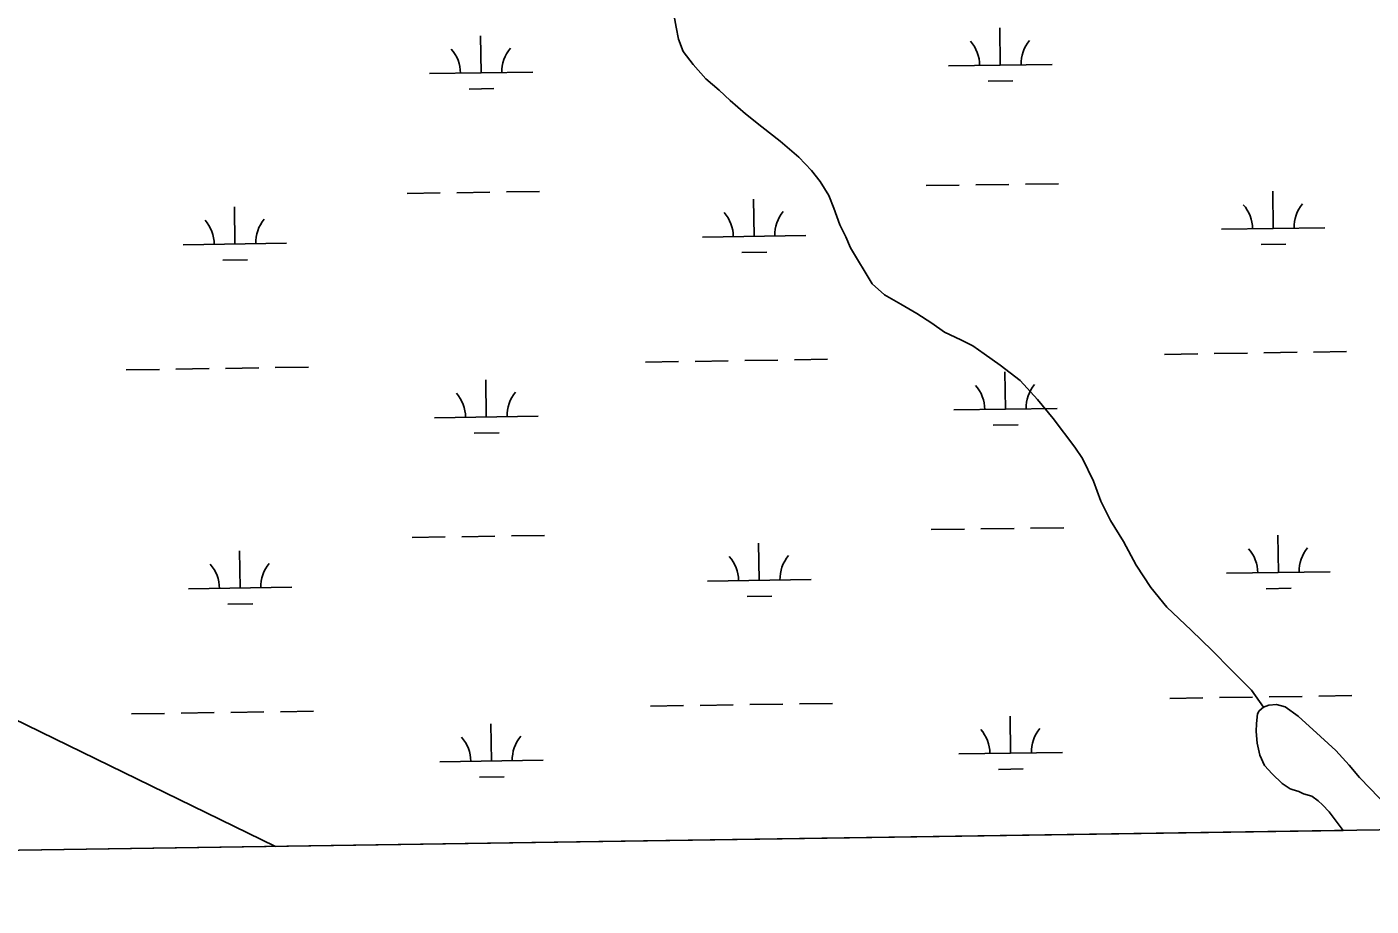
# Model space of a CAD drawing. Extents: x 3807117 to 3845308, y 337856 to 363736.
# Drawn here: x 3814976 to 3816275, y 343281 to 344132 of the extents above; entities that cross this region are included whole.
import ezdxf

# ---------------------------------------------------------------- set-up
doc = ezdxf.new("R2010")
doc.units = 0
for name, color, linetype in [('V-GRID-FRAM', 7, 'Continuous'), ('V-TOPO-SHOR', 7, 'Continuous'), ('V-UTIL-LINE', 7, 'Continuous'), ('V-WETL-SWMP', 7, 'Continuous')]:
    doc.layers.add(name, color=color, linetype=linetype)

msp = doc.modelspace()

# ---------------------------------------------------------------- linework, layer by layer
at = {"layer": 'V-GRID-FRAM'}
msp.add_lwpolyline([(3811100.6, 361461.9), (3842914.2, 361938.5), (3843194.5, 343758.3), (3811365, 343281.4), (3811100.6, 361461.9)], dxfattribs=at)
at = {"layer": 'V-TOPO-SHOR'}
for points in [[(3815601.4, 344142), (3815603.4, 344131.3), (3815605.6, 344119.6), (3815610.1, 344107.8), (3815619.6, 344095), (3815631.9, 344081.3), (3815644.7, 344070.2), (3815655.6, 344060.4), (3815670.3, 344047.5), (3815686.1, 344034.9), (3815703.8, 344021), (3815721.9, 344005.4), (3815734, 343992.6), (3815742.5, 343982), (3815750.8, 343968.5), (3815755.7, 343956.3), (3815761.6, 343940.1), (3815767.2, 343928.5), (3815771.8, 343918), (3815792.6, 343883), (3815804.8, 343872.5), (3815820.4, 343863.4), (3815835.8, 343854.4), (3815850.3, 343844.9), (3815862.7, 343836.4), (3815878.5, 343828.8), (3815889.9, 343823), (3815901.1, 343815.3), (3815916.3, 343804.6), (3815935.7, 343789.6), (3815952.6, 343771.2), (3815967.8, 343752.9), (3815988.6, 343725.2), (3815995.9, 343714.2), (3816006.7, 343692.3), (3816013.9, 343672.9), (3816023.2, 343654.2), (3816035.7, 343633.8), (3816047.9, 343611), (3816062.1, 343589.5), (3816077.7, 343570.5), (3816101.1, 343548.1), (3816121.4, 343528.5), (3816139.9, 343509.9), (3816159.4, 343490.2), (3816171.1, 343473.8)], [(3816196.7, 343394.7), (3816189.1, 343399.9), (3816179.4, 343409.4), (3816172, 343417.3), (3816167.4, 343427.5), (3816165, 343439), (3816164, 343450.1), (3816164.1, 343458), (3816165.2, 343467.4), (3816166.8, 343470.2), (3816171.1, 343473.8), (3816176.1, 343475.8), (3816183.6, 343476.5), (3816191.8, 343474), (3816204.6, 343465), (3816226.1, 343445.3), (3816240.9, 343431.9), (3816253.7, 343417.6), (3816263.7, 343405.9), (3816274.2, 343395.1), (3816289.8, 343378.7), (3816304.8, 343363.6), (3816311.4, 343355.5)], [(3816196.7, 343394.7), (3816198.6, 343394.2), (3816202.1, 343393.3), (3816205.3, 343392.1), (3816209.7, 343389.9), (3816217.7, 343387.6), (3816223.8, 343383.3), (3816227.9, 343379.4), (3816234.6, 343372.7), (3816248.1, 343354.6)]]:
    msp.add_lwpolyline(points, dxfattribs=at)
at = {"layer": 'V-UTIL-LINE'}
msp.add_lwpolyline([(3811341.1, 344923.7), (3814467.4, 343704.3), (3815215.8, 343339.1)], dxfattribs=at)
at = {"layer": 'V-WETL-SWMP'}
for p, q in [((3815916.6, 344094.5), (3815916.1, 344130.5)), ((3815414.8, 344087), (3815414.2, 344123)), ((3815364.8, 344086.3), (3815464.8, 344087.8)), ((3815866.6, 344093.8), (3815966.6, 344095.3)), ((3815904.8, 344078.9), (3815928.8, 344079.3)), ((3815403, 344071.4), (3815427, 344071.8)), ((3815343.1, 343970.5), (3815375.1, 343971)), ((3815391.1, 343971.2), (3815423.1, 343971.7)), ((3815439.1, 343971.9), (3815471.1, 343972.4)), ((3815844.9, 343978), (3815876.9, 343978.5)), ((3815892.9, 343978.7), (3815924.9, 343979.2)), ((3815940.9, 343979.4), (3815972.9, 343979.9)), ((3816180.4, 343936.6), (3816179.9, 343972.6)), ((3815176.7, 343921.6), (3815176.2, 343957.6)), ((3815678.6, 343929.1), (3815678, 343965.1)), ((3816130.4, 343935.8), (3816230.4, 343937.3)), ((3815126.7, 343920.8), (3815226.7, 343922.3)), ((3815628.6, 343928.3), (3815728.6, 343929.8)), ((3816168.7, 343921), (3816192.7, 343921.3)), ((3815165, 343905.9), (3815189, 343906.3)), ((3815666.8, 343913.5), (3815690.8, 343913.8)), ((3816075.4, 343814.9), (3816107.4, 343815.4)), ((3816123.4, 343815.7), (3816155.4, 343816.1)), ((3816171.4, 343816.4), (3816203.4, 343816.9)), ((3816219.4, 343817.1), (3816251.4, 343817.6)), ((3815119.7, 343800.6), (3815151.7, 343801.1)), ((3815167.7, 343801.3), (3815199.7, 343801.8)), ((3815215.7, 343802.1), (3815247.7, 343802.5)), ((3815573.6, 343807.4), (3815605.6, 343807.9)), ((3815621.5, 343808.1), (3815653.5, 343808.6)), ((3815669.5, 343808.9), (3815701.5, 343809.3)), ((3815717.5, 343809.6), (3815749.5, 343810.1)), ((3815071.7, 343799.9), (3815103.7, 343800.4)), ((3815419.7, 343754.4), (3815419.2, 343790.4)), ((3815921.6, 343761.9), (3815921.1, 343797.9)), ((3815871.6, 343761.1), (3815971.6, 343762.6)), ((3815369.7, 343753.6), (3815469.7, 343755.1)), ((3815408, 343738.8), (3815432, 343739.1)), ((3815909.8, 343746.3), (3815933.8, 343746.6)), ((3815849.9, 343645.4), (3815881.9, 343645.8)), ((3815897.9, 343646.1), (3815929.9, 343646.6)), ((3815945.9, 343646.8), (3815977.9, 343647.3)), ((3815348.1, 343637.8), (3815380.1, 343638.3)), ((3815396.1, 343638.6), (3815428.1, 343639)), ((3815444.1, 343639.3), (3815476.1, 343639.8)), ((3815683.6, 343596.4), (3815683, 343632.4)), ((3816185.4, 343604), (3816184.9, 343640)), ((3815181.7, 343588.9), (3815181.2, 343624.9)), ((3815633.6, 343595.7), (3815733.6, 343597.2)), ((3816135.4, 343603.2), (3816235.4, 343604.7)), ((3815131.7, 343588.2), (3815231.7, 343589.7)), ((3815671.8, 343580.8), (3815695.8, 343581.2)), ((3816173.7, 343588.3), (3816197.7, 343588.7)), ((3815170, 343573.3), (3815193.9, 343573.7)), ((3815626.5, 343475.5), (3815658.5, 343476)), ((3815674.5, 343476.2), (3815706.5, 343476.7)), ((3815722.5, 343476.9), (3815754.5, 343477.4)), ((3816080.4, 343482.3), (3816112.4, 343482.8)), ((3816128.4, 343483), (3816160.4, 343483.5)), ((3816171.1, 343473.8), (3816176.1, 343475.8)), ((3816176.1, 343475.8), (3816183.6, 343476.5)), ((3816176.4, 343483.7), (3816208.4, 343484.2)), ((3816183.6, 343476.5), (3816191.8, 343474)), ((3816224.4, 343484.5), (3816256.4, 343484.9)), ((3815076.7, 343467.3), (3815108.7, 343467.7)), ((3815124.7, 343468), (3815156.7, 343468.5)), ((3815172.7, 343468.7), (3815204.7, 343469.2)), ((3815220.7, 343469.4), (3815252.7, 343469.9)), ((3815578.5, 343474.8), (3815610.5, 343475.3)), ((3815926.6, 343429.2), (3815926, 343465.2)), ((3816164.1, 343458), (3816165.2, 343467.4)), ((3816165.2, 343467.4), (3816166.8, 343470.2)), ((3816166.8, 343470.2), (3816171.1, 343473.8)), ((3816191.8, 343474), (3816204.6, 343465)), ((3816204.6, 343465), (3816226.1, 343445.3)), ((3815424.7, 343421.7), (3815424.2, 343457.7)), ((3816164, 343450.1), (3816164.1, 343458)), ((3816165, 343439), (3816164, 343450.1)), ((3816167.4, 343427.5), (3816165, 343439)), ((3816226.1, 343445.3), (3816240.9, 343431.9)), ((3815876.6, 343428.5), (3815976.6, 343430)), ((3816172, 343417.3), (3816167.4, 343427.5)), ((3816240.9, 343431.9), (3816253.7, 343417.6)), ((3815374.7, 343421), (3815474.7, 343422.5)), ((3815914.8, 343413.6), (3815938.8, 343414)), ((3816179.4, 343409.4), (3816172, 343417.3)), ((3816253.7, 343417.6), (3816263.7, 343405.9)), ((3815413, 343406.1), (3815437, 343406.5)), ((3816189.1, 343399.9), (3816179.4, 343409.4)), ((3816196.7, 343394.7), (3816189.1, 343399.9)), ((3816263.7, 343405.9), (3816274.2, 343395.1)), ((3816198.6, 343394.2), (3816196.7, 343394.7)), ((3816202.1, 343393.3), (3816198.6, 343394.2)), ((3816205.3, 343392.1), (3816202.1, 343393.3)), ((3816209.7, 343389.9), (3816205.3, 343392.1)), ((3816217.7, 343387.6), (3816209.7, 343389.9)), ((3816223.8, 343383.3), (3816217.7, 343387.6)), ((3816274.2, 343395.1), (3816289.8, 343378.7)), ((3816227.9, 343379.4), (3816223.8, 343383.3)), ((3816234.6, 343372.7), (3816227.9, 343379.4)), ((3816248.1, 343354.6), (3816234.6, 343372.7)), ((3813025.3, 343306.3), (3816248.1, 343354.6))]:
    msp.add_line(p, q, dxfattribs=at)
for centre, start, end in [((3815861.4, 344094.2), 0.0865, 41.6302), ((3815971.8, 344095.8), 140.0865, 181.6302), ((3815359.5, 344086.7), 0.0865, 41.6302), ((3815470, 344088.3), 140.0865, 181.6302), ((3816125.2, 343936.2), 0.0865, 41.6302), ((3816235.7, 343937.9), 140.0865, 181.6302), ((3815121.5, 343921.2), 0.0865, 41.6302), ((3815232, 343922.9), 140.0865, 181.6302), ((3815623.3, 343928.7), 0.0865, 41.6302), ((3815733.8, 343930.4), 140.0865, 181.6302), ((3815364.5, 343754), 0.0865, 41.6302), ((3815475, 343755.7), 140.0865, 181.6302), ((3815866.3, 343761.5), 0.0865, 41.6302), ((3815976.8, 343763.2), 140.0865, 181.6302), ((3815628.3, 343596.1), 0.0865, 41.6302), ((3815738.8, 343597.7), 140.0865, 181.6302), ((3816130.2, 343603.6), 0.0865, 41.6302), ((3816240.7, 343605.3), 140.0865, 181.6302), ((3815126.5, 343588.6), 0.0865, 41.6302), ((3815236.9, 343590.2), 140.0865, 181.6302), ((3815871.3, 343428.9), 0.0865, 41.6302), ((3815981.8, 343430.5), 140.0865, 181.6302), ((3815369.5, 343421.4), 0.0865, 41.6302), ((3815480, 343423), 140.0865, 181.6302)]:
    msp.add_arc(centre, 35.2, start, end, dxfattribs=at)

doc.saveas('drawing.dxf')
